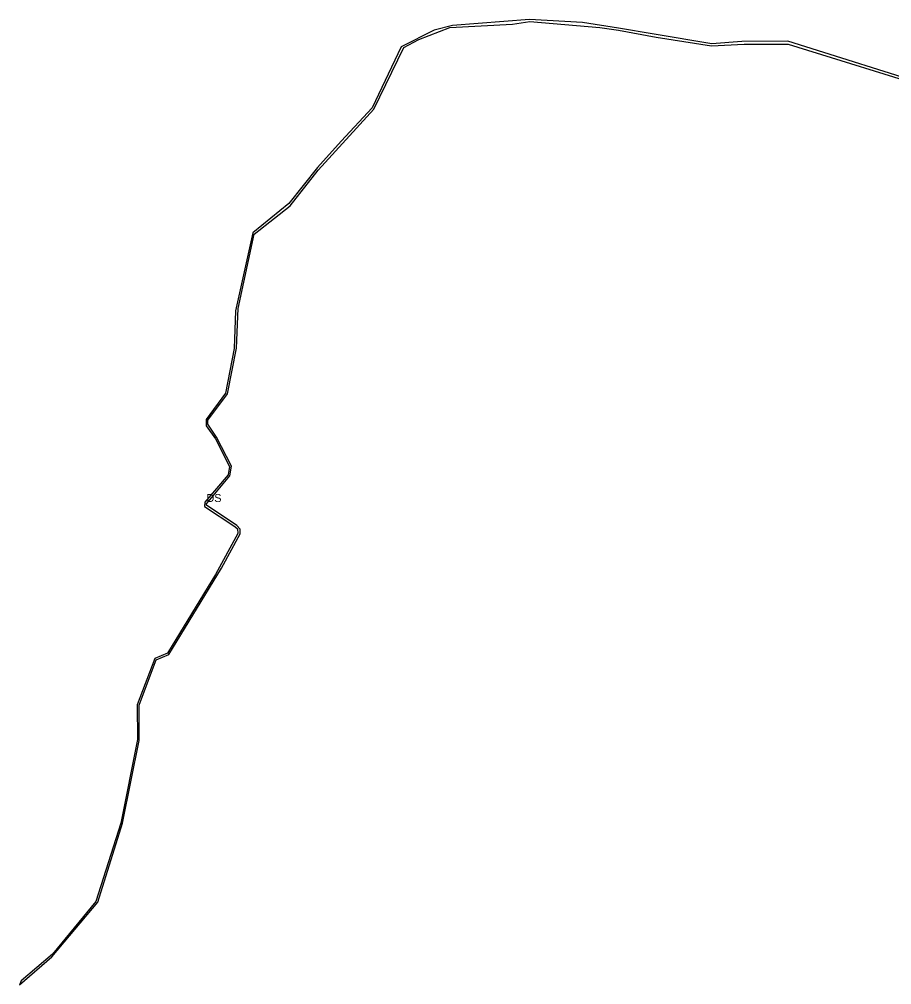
# Model space of a CAD drawing. Extents: x -477304 to -465641, y -1159113 to -1149285.
# Drawn here: x -469038 to -468059, y -1150823 to -1149739 of the extents above; entities that cross this region are included whole.
import ezdxf

# ---------------------------------------------------------------- set-up
doc = ezdxf.new("R2010")
doc.units = 0
doc.layers.add('35', color=7, linetype='Continuous')

msp = doc.modelspace()

# ---------------------------------------------------------------- linework, layer by layer
at = {"layer": '35'}
for p, q in [((-468465, -1149741.9), (-468386.5, -1149748.4)), ((-468365.5, -1149749.2), (-468405.9, -1149743)), ((-468386.5, -1149748.4), (-468365.7, -1149751.4)), ((-468325.7, -1149755.9), (-468365.5, -1149749.2)), ((-468365.7, -1149751.4), (-468323.3, -1149759.5)), ((-468260.8, -1149766.7), (-468325.7, -1149755.9)), ((-468323.3, -1149759.5), (-468261.2, -1149769.2)), ((-468227.2, -1149764), (-468260.8, -1149766.7)), ((-468702.7, -1149908.7), (-468640.3, -1149840.2)), ((-468734.4, -1149948.6), (-468702.7, -1149908.7)), ((-468797.2, -1150108.7), (-468807, -1150158.9)), ((-468807, -1150158.9), (-468828.6, -1150188.5)), ((-468816.9, -1150208.2), (-468826.7, -1150193.9)), ((-468800, -1150241.1), (-468816.9, -1150208.2)), ((-468828, -1150284.8), (-468828, -1150283.1)), ((-468793.3, -1150311.3), (-468793, -1150316.6)), ((-468811.5, -1150355.5), (-468790.5, -1150316.8)), ((-468903.6, -1150509.2), (-468884.6, -1150458.5)), ((-468903.6, -1150548.8), (-468903.6, -1150509.2)), ((-468924.4, -1150641.8), (-468952.5, -1150729.5)), ((-469001.8, -1150791.9), (-468950.1, -1150730.4)), ((-469038.3, -1150823.1), (-469001.8, -1150791.9)), ((-469036.3, -1150818.9), (-469038.3, -1150823.1))]:
    msp.add_line(p, q, dxfattribs=at)
for points in [[(-468551.8, -1149746.2), (-468572.7, -1149751.3), (-468609.8, -1149770), (-468642.1, -1149838.6), (-468676.8, -1149876.2)], [(-468640.3, -1149840.2), (-468606.7, -1149770.8), (-468589.7, -1149761.9), (-468554.8, -1149748.4), (-468484.7, -1149744.6), (-468465, -1149741.9)], [(-468405.9, -1149743), (-468465.6, -1149739.3), (-468551.8, -1149746.2)], [(-468261.2, -1149769.2), (-468224.5, -1149767.2), (-468175.3, -1149767.2), (-468008.5, -1149818.7), (-467958.2, -1149859)], [(-468006.9, -1149816.8), (-468175.4, -1149763.9), (-468227.2, -1149764)], [(-468676.8, -1149876.2), (-468703.7, -1149905.5), (-468735.7, -1149945.9)], [(-468804.7, -1150159.7), (-468794.6, -1150108.6), (-468792.8, -1150064.1), (-468774.5, -1149980.5), (-468734.4, -1149948.6)], [(-468735.7, -1149945.9), (-468776.3, -1149978.8), (-468795.7, -1150066.5), (-468797.2, -1150108.7)], [(-468826.7, -1150193.9), (-468826.5, -1150189.2), (-468804.7, -1150159.7)], [(-468828.6, -1150188.5), (-468828.6, -1150195.5), (-468818.2, -1150210.2), (-468802.2, -1150241.2), (-468804, -1150250.5)], [(-468828, -1150283.1), (-468802.1, -1150251.7), (-468800, -1150241.1)], [(-468804, -1150250.5), (-468830.1, -1150281.4), (-468830.3, -1150286.3), (-468796.5, -1150308.6), (-468793.3, -1150311.3)], [(-468790.5, -1150316.8), (-468790.2, -1150311.7), (-468794.1, -1150307.4), (-468828, -1150284.8)], [(-468793, -1150316.6), (-468818.2, -1150362.6), (-468872.1, -1150450.7), (-468886.3, -1150456.8), (-468905.9, -1150508.9)], [(-468884.6, -1150458.5), (-468870.5, -1150452.4), (-468811.5, -1150355.5)], [(-468905.9, -1150508.9), (-468905.7, -1150547.7), (-468924.4, -1150641.8)], [(-468950.1, -1150730.4), (-468922.4, -1150641.7), (-468903.6, -1150548.8)], [(-468952.5, -1150729.5), (-469001.1, -1150788.7), (-469036.3, -1150818.9)]]:
    msp.add_lwpolyline(points, dxfattribs=at)

# ---------------------------------------------------------------- texts
msp.add_text('DS', height=9, dxfattribs=at).set_placement((-468828.1, -1150281.2))

doc.saveas('drawing.dxf')
